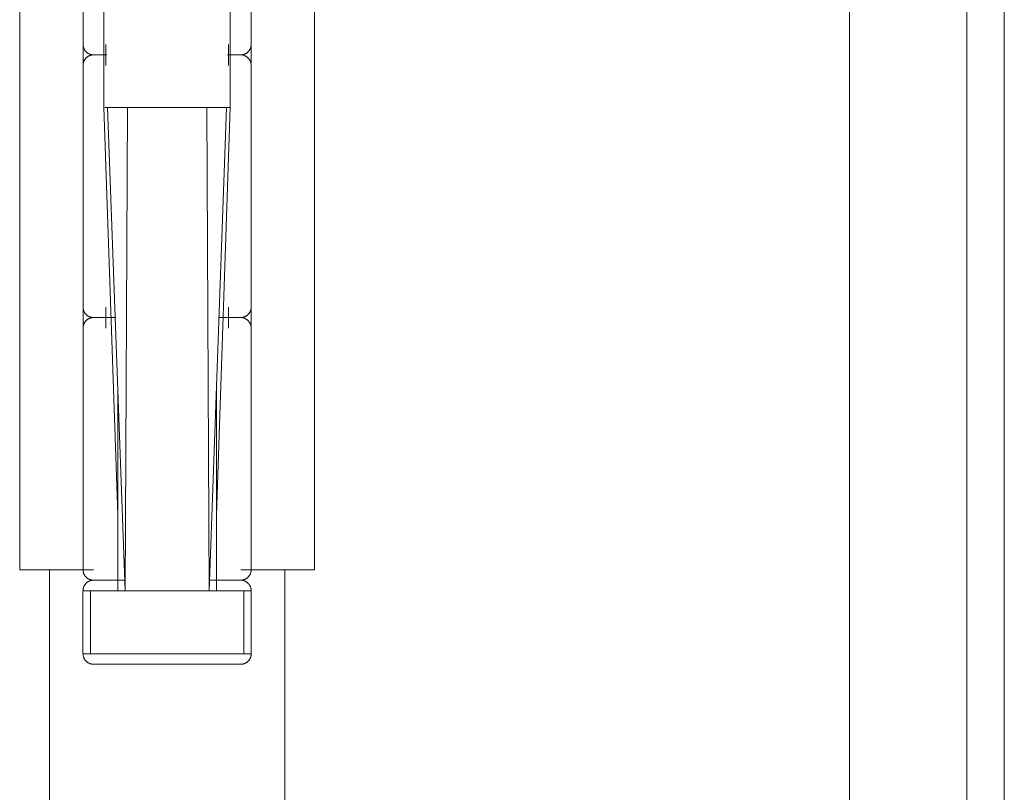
# Model space of a CAD drawing. Header units: inches. Extents: x 424 to 2043, y -237 to 445.
# Tile 866 of 965: x 880.2282 to 880.3219, y 225.827 to 225.9006. Entities that reach past the tile are written whole.
import ezdxf

# ---------------------------------------------------------------- set-up
doc = ezdxf.new("R2010")
doc.units = ezdxf.units.IN
doc.header["$MEASUREMENT"] = 0
doc.layers.add('A-DOOR', color=31, linetype='Continuous', lineweight=9)

# ---------------------------------------------------------------- blocks, each defined once
blk = doc.blocks.new('5-panel_Bi-fold_external_door_10806 - Type 1-V68-Section 1')
at = {"layer": 'A-DOOR'}
for p, q in [((-96.579378, 12.338572), (-96.579378, 9.6)), ((-96.568223, 12.262738), (-96.568223, 9.701762)), ((-96.56466, 12.262738), (-96.56466, 9.701762)), ((-96.658343, 10.751), (-96.658343, 10.849)), ((-96.652312, 10.751), (-96.652312, 10.849)), ((-96.636319, 10.849), (-96.636319, 10.751)), ((-96.630288, 10.849), (-96.630288, 10.751)), ((-96.652316, 10.824), (-96.652316, 10.801)), ((-96.636316, 10.801), (-96.636316, 10.824)), ((-96.650322, 10.805), (-96.650322, 10.795)), ((-96.63831, 10.795), (-96.63831, 10.805)), ((-96.650141, 10.799), (-96.650141, 10.801)), ((-96.63849, 10.801), (-96.63849, 10.799)), ((-96.652316, 10.799), (-96.652316, 10.776)), ((-96.636316, 10.776), (-96.636316, 10.799)), ((-96.649014, 10.756206), (-96.650322, 10.795)), ((-96.650239, 10.795), (-96.649978, 10.795)), ((-96.649978, 10.795), (-96.650239, 10.795)), ((-96.649978, 10.795), (-96.648091, 10.795)), ((-96.649978, 10.795), (-96.64831, 10.749)), ((-96.648091, 10.795), (-96.649978, 10.795)), ((-96.64831, 10.749), (-96.648091, 10.795)), ((-96.648091, 10.795), (-96.640541, 10.795)), ((-96.640541, 10.795), (-96.648091, 10.795)), ((-96.640321, 10.749), (-96.640541, 10.795)), ((-96.640541, 10.795), (-96.638653, 10.795)), ((-96.638653, 10.795), (-96.640541, 10.795)), ((-96.640321, 10.749), (-96.638653, 10.795)), ((-96.63831, 10.795), (-96.639618, 10.756206)), ((-96.638653, 10.795), (-96.638393, 10.795)), ((-96.638393, 10.795), (-96.638653, 10.795)), ((-96.650141, 10.774), (-96.650141, 10.776)), ((-96.63849, 10.776), (-96.63849, 10.774)), ((-96.652316, 10.774), (-96.652316, 10.751)), ((-96.636316, 10.751), (-96.636316, 10.774)), ((-96.649014, 10.749), (-96.649014, 10.768403)), ((-96.639618, 10.749), (-96.639618, 10.768403)), ((-96.654071, 10.751), (-96.658343, 10.751)), ((-96.655512, 9.790961), (-96.655512, 10.751)), ((-96.652312, 10.751), (-96.654071, 10.751)), ((-96.651334, 10.751), (-96.652312, 10.751)), ((-96.636319, 10.751), (-96.637297, 10.751)), ((-96.634561, 10.751), (-96.636319, 10.751)), ((-96.630288, 10.751), (-96.634561, 10.751)), ((-96.633119, 10.751), (-96.633119, 9.790961)), ((-96.648713, 10.75), (-96.650378, 10.75)), ((-96.650378, 10.75), (-96.648713, 10.75)), ((-96.639912, 10.75), (-96.638253, 10.75)), ((-96.638253, 10.75), (-96.639912, 10.75)), ((-96.652324, 10.749), (-96.652324, 10.743)), ((-96.652324, 10.749), (-96.65161, 10.749)), ((-96.65161, 10.743), (-96.65161, 10.749)), ((-96.65161, 10.749), (-96.64831, 10.749)), ((-96.64831, 10.749), (-96.649014, 10.749)), ((-96.640321, 10.749), (-96.64831, 10.749)), ((-96.64831, 10.749), (-96.640321, 10.749)), ((-96.639618, 10.749), (-96.640321, 10.749)), ((-96.640321, 10.749), (-96.637022, 10.749)), ((-96.637022, 10.749), (-96.636308, 10.749)), ((-96.637022, 10.749), (-96.637022, 10.743)), ((-96.636308, 10.743), (-96.636308, 10.749)), ((-96.65161, 10.743), (-96.652324, 10.743)), ((-96.64831, 10.743), (-96.65161, 10.743)), ((-96.640321, 10.743), (-96.64831, 10.743)), ((-96.637022, 10.743), (-96.640321, 10.743)), ((-96.636308, 10.743), (-96.637022, 10.743))]:
    blk.add_line(p, q, dxfattribs=at)
at = {"layer": 'A-DOOR', "flags": 128}
for points in [[(-96.651316, 10.8), (-96.651356, 10.800001), (-96.651396, 10.800003), (-96.651435, 10.800007), (-96.651475, 10.800013), (-96.651514, 10.80002), (-96.651553, 10.800029), (-96.651592, 10.800039), (-96.65163, 10.800051), (-96.651668, 10.800064), (-96.651705, 10.800079), (-96.651742, 10.800095), (-96.651777, 10.800113), (-96.651813, 10.800132), (-96.651847, 10.800153), (-96.65188, 10.800175), (-96.651913, 10.800198), (-96.651944, 10.800222), (-96.651975, 10.800248), (-96.652005, 10.800275), (-96.652033, 10.800303), (-96.65206, 10.800333), (-96.652086, 10.800363), (-96.652111, 10.800394), (-96.652135, 10.800426), (-96.652157, 10.80046), (-96.652178, 10.800494), (-96.652198, 10.800529), (-96.652216, 10.800564), (-96.652232, 10.800601), (-96.652248, 10.800638), (-96.652261, 10.800675), (-96.652274, 10.800713), (-96.652284, 10.800752), (-96.652293, 10.800791), (-96.652301, 10.80083), (-96.652307, 10.80087), (-96.652312, 10.800909), (-96.652314, 10.800949), (-96.652316, 10.800989), (-96.652316, 10.801)], [(-96.636316, 10.801), (-96.636316, 10.80096), (-96.636319, 10.80092), (-96.636323, 10.80088), (-96.636328, 10.800841), (-96.636336, 10.800801), (-96.636344, 10.800762), (-96.636355, 10.800724), (-96.636366, 10.800685), (-96.63638, 10.800648), (-96.636395, 10.800611), (-96.636411, 10.800574), (-96.636429, 10.800538), (-96.636448, 10.800503), (-96.636468, 10.800469), (-96.63649, 10.800435), (-96.636514, 10.800403), (-96.636538, 10.800371), (-96.636564, 10.800341), (-96.636591, 10.800311), (-96.636619, 10.800283), (-96.636648, 10.800255), (-96.636678, 10.800229), (-96.63671, 10.800204), (-96.636742, 10.800181), (-96.636775, 10.800159), (-96.636809, 10.800138), (-96.636844, 10.800118), (-96.63688, 10.8001), (-96.636916, 10.800083), (-96.636953, 10.800068), (-96.636991, 10.800054), (-96.637029, 10.800042), (-96.637067, 10.800031), (-96.637106, 10.800022), (-96.637146, 10.800015), (-96.637185, 10.800009), (-96.637225, 10.800004), (-96.637265, 10.800001), (-96.637305, 10.8), (-96.637316, 10.8)], [(-96.652316, 10.799), (-96.652315, 10.79904), (-96.652312, 10.79908), (-96.652308, 10.79912), (-96.652303, 10.799159), (-96.652296, 10.799199), (-96.652287, 10.799238), (-96.652277, 10.799276), (-96.652265, 10.799315), (-96.652252, 10.799352), (-96.652237, 10.799389), (-96.65222, 10.799426), (-96.652203, 10.799462), (-96.652183, 10.799497), (-96.652163, 10.799531), (-96.652141, 10.799565), (-96.652118, 10.799597), (-96.652093, 10.799629), (-96.652067, 10.799659), (-96.65204, 10.799689), (-96.652012, 10.799717), (-96.651983, 10.799745), (-96.651953, 10.799771), (-96.651921, 10.799796), (-96.651889, 10.799819), (-96.651856, 10.799841), (-96.651822, 10.799862), (-96.651787, 10.799882), (-96.651751, 10.7999), (-96.651715, 10.799917), (-96.651678, 10.799932), (-96.65164, 10.799946), (-96.651602, 10.799958), (-96.651564, 10.799969), (-96.651525, 10.799978), (-96.651486, 10.799985), (-96.651446, 10.799991), (-96.651406, 10.799996), (-96.651366, 10.799999), (-96.651326, 10.8), (-96.651316, 10.8)], [(-96.651316, 10.8), (-96.65131, 10.8), (-96.651293, 10.8), (-96.651265, 10.8), (-96.651226, 10.8), (-96.651176, 10.8), (-96.651115, 10.8), (-96.651043, 10.8), (-96.65096, 10.8), (-96.650867, 10.8), (-96.650763, 10.8), (-96.650649, 10.8), (-96.650525, 10.8), (-96.65039, 10.8), (-96.650246, 10.8), (-96.650093, 10.8)], [(-96.651316, 10.8), (-96.65131, 10.8), (-96.651293, 10.8), (-96.651265, 10.8), (-96.651226, 10.8), (-96.651176, 10.8), (-96.651115, 10.8), (-96.651043, 10.8), (-96.65096, 10.8), (-96.650867, 10.8), (-96.650763, 10.8), (-96.650649, 10.8), (-96.650525, 10.8), (-96.65039, 10.8), (-96.650246, 10.8), (-96.650093, 10.8)], [(-96.65005, 10.8), (-96.650206, 10.8), (-96.650352, 10.8), (-96.650489, 10.8), (-96.650616, 10.8), (-96.650733, 10.8), (-96.65084, 10.8), (-96.650936, 10.8), (-96.651022, 10.8), (-96.651097, 10.8), (-96.651161, 10.8), (-96.651214, 10.8), (-96.651256, 10.8), (-96.651287, 10.8), (-96.651307, 10.8), (-96.651315, 10.8)], [(-96.65005, 10.8), (-96.650206, 10.8), (-96.650352, 10.8), (-96.650489, 10.8), (-96.650616, 10.8), (-96.650733, 10.8), (-96.65084, 10.8), (-96.650936, 10.8), (-96.651022, 10.8), (-96.651097, 10.8), (-96.651161, 10.8), (-96.651214, 10.8), (-96.651256, 10.8), (-96.651287, 10.8), (-96.651307, 10.8), (-96.651315, 10.8)], [(-96.638581, 10.8), (-96.638425, 10.8), (-96.638279, 10.8), (-96.638142, 10.8), (-96.638015, 10.8), (-96.637898, 10.8), (-96.637791, 10.8), (-96.637695, 10.8), (-96.63761, 10.8), (-96.637535, 10.8), (-96.637471, 10.8), (-96.637417, 10.8), (-96.637375, 10.8), (-96.637344, 10.8), (-96.637325, 10.8), (-96.637316, 10.8)], [(-96.638581, 10.8), (-96.638425, 10.8), (-96.638279, 10.8), (-96.638142, 10.8), (-96.638015, 10.8), (-96.637898, 10.8), (-96.637791, 10.8), (-96.637695, 10.8), (-96.63761, 10.8), (-96.637535, 10.8), (-96.637471, 10.8), (-96.637417, 10.8), (-96.637375, 10.8), (-96.637344, 10.8), (-96.637325, 10.8), (-96.637316, 10.8)], [(-96.637316, 10.8), (-96.637321, 10.8), (-96.637338, 10.8), (-96.637366, 10.8), (-96.637405, 10.8), (-96.637455, 10.8), (-96.637516, 10.8), (-96.637588, 10.8), (-96.637671, 10.8), (-96.637764, 10.8), (-96.637868, 10.8), (-96.637982, 10.8), (-96.638107, 10.8), (-96.638241, 10.8), (-96.638385, 10.8), (-96.638538, 10.8)], [(-96.637316, 10.8), (-96.637321, 10.8), (-96.637338, 10.8), (-96.637366, 10.8), (-96.637405, 10.8), (-96.637455, 10.8), (-96.637516, 10.8), (-96.637588, 10.8), (-96.637671, 10.8), (-96.637764, 10.8), (-96.637868, 10.8), (-96.637982, 10.8), (-96.638107, 10.8), (-96.638241, 10.8), (-96.638385, 10.8), (-96.638538, 10.8)], [(-96.637316, 10.8), (-96.637276, 10.799999), (-96.637236, 10.799997), (-96.637196, 10.799993), (-96.637156, 10.799987), (-96.637117, 10.79998), (-96.637078, 10.799971), (-96.637039, 10.799961), (-96.637001, 10.799949), (-96.636963, 10.799936), (-96.636926, 10.799921), (-96.63689, 10.799905), (-96.636854, 10.799887), (-96.636819, 10.799868), (-96.636784, 10.799847), (-96.636751, 10.799825), (-96.636718, 10.799802), (-96.636687, 10.799778), (-96.636656, 10.799752), (-96.636627, 10.799725), (-96.636598, 10.799697), (-96.636571, 10.799667), (-96.636545, 10.799637), (-96.63652, 10.799606), (-96.636496, 10.799574), (-96.636474, 10.79954), (-96.636453, 10.799506), (-96.636434, 10.799471), (-96.636416, 10.799436), (-96.636399, 10.799399), (-96.636384, 10.799362), (-96.63637, 10.799325), (-96.636358, 10.799287), (-96.636347, 10.799248), (-96.636338, 10.799209), (-96.63633, 10.79917), (-96.636324, 10.79913), (-96.63632, 10.799091), (-96.636317, 10.799051), (-96.636316, 10.799011), (-96.636316, 10.799)], [(-96.651316, 10.775), (-96.651356, 10.775001), (-96.651396, 10.775003), (-96.651435, 10.775007), (-96.651475, 10.775013), (-96.651514, 10.77502), (-96.651553, 10.775029), (-96.651592, 10.775039), (-96.65163, 10.775051), (-96.651668, 10.775064), (-96.651705, 10.775079), (-96.651742, 10.775095), (-96.651777, 10.775113), (-96.651813, 10.775132), (-96.651847, 10.775153), (-96.65188, 10.775175), (-96.651913, 10.775198), (-96.651944, 10.775222), (-96.651975, 10.775248), (-96.652005, 10.775275), (-96.652033, 10.775303), (-96.65206, 10.775333), (-96.652086, 10.775363), (-96.652111, 10.775394), (-96.652135, 10.775426), (-96.652157, 10.77546), (-96.652178, 10.775494), (-96.652198, 10.775529), (-96.652216, 10.775564), (-96.652232, 10.775601), (-96.652248, 10.775638), (-96.652261, 10.775675), (-96.652274, 10.775713), (-96.652284, 10.775752), (-96.652293, 10.775791), (-96.652301, 10.77583), (-96.652307, 10.77587), (-96.652312, 10.775909), (-96.652314, 10.775949), (-96.652316, 10.775989), (-96.652316, 10.776)], [(-96.636316, 10.776), (-96.636316, 10.77596), (-96.636319, 10.77592), (-96.636323, 10.77588), (-96.636328, 10.775841), (-96.636336, 10.775801), (-96.636344, 10.775762), (-96.636355, 10.775724), (-96.636366, 10.775685), (-96.63638, 10.775648), (-96.636395, 10.775611), (-96.636411, 10.775574), (-96.636429, 10.775538), (-96.636448, 10.775503), (-96.636468, 10.775469), (-96.63649, 10.775435), (-96.636514, 10.775403), (-96.636538, 10.775371), (-96.636564, 10.775341), (-96.636591, 10.775311), (-96.636619, 10.775283), (-96.636648, 10.775255), (-96.636678, 10.775229), (-96.63671, 10.775204), (-96.636742, 10.775181), (-96.636775, 10.775159), (-96.636809, 10.775138), (-96.636844, 10.775118), (-96.63688, 10.7751), (-96.636916, 10.775083), (-96.636953, 10.775068), (-96.636991, 10.775054), (-96.637029, 10.775042), (-96.637067, 10.775031), (-96.637106, 10.775022), (-96.637146, 10.775015), (-96.637185, 10.775009), (-96.637225, 10.775004), (-96.637265, 10.775001), (-96.637305, 10.775), (-96.637316, 10.775)], [(-96.652316, 10.774), (-96.652315, 10.77404), (-96.652312, 10.77408), (-96.652308, 10.77412), (-96.652303, 10.774159), (-96.652296, 10.774199), (-96.652287, 10.774238), (-96.652277, 10.774276), (-96.652265, 10.774315), (-96.652252, 10.774352), (-96.652237, 10.774389), (-96.65222, 10.774426), (-96.652203, 10.774462), (-96.652183, 10.774497), (-96.652163, 10.774531), (-96.652141, 10.774565), (-96.652118, 10.774597), (-96.652093, 10.774629), (-96.652067, 10.774659), (-96.65204, 10.774689), (-96.652012, 10.774717), (-96.651983, 10.774745), (-96.651953, 10.774771), (-96.651921, 10.774796), (-96.651889, 10.774819), (-96.651856, 10.774841), (-96.651822, 10.774862), (-96.651787, 10.774882), (-96.651751, 10.7749), (-96.651715, 10.774917), (-96.651678, 10.774932), (-96.65164, 10.774946), (-96.651602, 10.774958), (-96.651564, 10.774969), (-96.651525, 10.774978), (-96.651486, 10.774985), (-96.651446, 10.774991), (-96.651406, 10.774996), (-96.651366, 10.774999), (-96.651326, 10.775), (-96.651316, 10.775)], [(-96.651316, 10.775), (-96.65131, 10.775), (-96.651293, 10.775), (-96.651265, 10.775), (-96.651226, 10.775), (-96.651176, 10.775), (-96.651115, 10.775), (-96.651043, 10.775), (-96.65096, 10.775), (-96.650867, 10.775), (-96.650763, 10.775), (-96.650649, 10.775), (-96.650525, 10.775), (-96.65039, 10.775), (-96.650246, 10.775), (-96.650093, 10.775), (-96.64993, 10.775), (-96.649759, 10.775), (-96.649578, 10.775), (-96.649389, 10.775), (-96.649193, 10.775)], [(-96.651316, 10.775), (-96.65131, 10.775), (-96.651293, 10.775), (-96.651265, 10.775), (-96.651226, 10.775), (-96.651176, 10.775), (-96.651115, 10.775), (-96.651043, 10.775), (-96.65096, 10.775), (-96.650867, 10.775), (-96.650763, 10.775), (-96.650649, 10.775), (-96.650525, 10.775), (-96.65039, 10.775), (-96.650246, 10.775), (-96.650093, 10.775), (-96.64993, 10.775), (-96.649759, 10.775), (-96.649578, 10.775), (-96.649389, 10.775), (-96.649193, 10.775)], [(-96.649337, 10.775), (-96.649528, 10.775), (-96.649711, 10.775), (-96.649885, 10.775), (-96.65005, 10.775), (-96.650206, 10.775), (-96.650352, 10.775), (-96.650489, 10.775), (-96.650616, 10.775), (-96.650733, 10.775), (-96.65084, 10.775), (-96.650936, 10.775), (-96.651022, 10.775), (-96.651097, 10.775), (-96.651161, 10.775), (-96.651214, 10.775), (-96.651256, 10.775), (-96.651287, 10.775), (-96.651307, 10.775), (-96.651315, 10.775)], [(-96.649337, 10.775), (-96.649528, 10.775), (-96.649711, 10.775), (-96.649885, 10.775), (-96.65005, 10.775), (-96.650206, 10.775), (-96.650352, 10.775), (-96.650489, 10.775), (-96.650616, 10.775), (-96.650733, 10.775), (-96.65084, 10.775), (-96.650936, 10.775), (-96.651022, 10.775), (-96.651097, 10.775), (-96.651161, 10.775), (-96.651214, 10.775), (-96.651256, 10.775), (-96.651287, 10.775), (-96.651307, 10.775), (-96.651315, 10.775)], [(-96.637316, 10.775), (-96.637321, 10.775), (-96.637338, 10.775), (-96.637366, 10.775), (-96.637405, 10.775), (-96.637455, 10.775), (-96.637516, 10.775), (-96.637588, 10.775), (-96.637671, 10.775), (-96.637764, 10.775), (-96.637868, 10.775), (-96.637982, 10.775), (-96.638107, 10.775), (-96.638241, 10.775), (-96.638385, 10.775), (-96.638538, 10.775), (-96.638701, 10.775), (-96.638873, 10.775), (-96.639053, 10.775), (-96.639242, 10.775), (-96.639439, 10.775)], [(-96.637316, 10.775), (-96.637321, 10.775), (-96.637338, 10.775), (-96.637366, 10.775), (-96.637405, 10.775), (-96.637455, 10.775), (-96.637516, 10.775), (-96.637588, 10.775), (-96.637671, 10.775), (-96.637764, 10.775), (-96.637868, 10.775), (-96.637982, 10.775), (-96.638107, 10.775), (-96.638241, 10.775), (-96.638385, 10.775), (-96.638538, 10.775), (-96.638701, 10.775), (-96.638873, 10.775), (-96.639053, 10.775), (-96.639242, 10.775), (-96.639439, 10.775)], [(-96.639294, 10.775), (-96.639103, 10.775), (-96.63892, 10.775), (-96.638746, 10.775), (-96.638581, 10.775), (-96.638425, 10.775), (-96.638279, 10.775), (-96.638142, 10.775), (-96.638015, 10.775), (-96.637898, 10.775), (-96.637791, 10.775), (-96.637695, 10.775), (-96.63761, 10.775), (-96.637535, 10.775), (-96.637471, 10.775), (-96.637417, 10.775), (-96.637375, 10.775), (-96.637344, 10.775), (-96.637325, 10.775), (-96.637316, 10.775)], [(-96.639294, 10.775), (-96.639103, 10.775), (-96.63892, 10.775), (-96.638746, 10.775), (-96.638581, 10.775), (-96.638425, 10.775), (-96.638279, 10.775), (-96.638142, 10.775), (-96.638015, 10.775), (-96.637898, 10.775), (-96.637791, 10.775), (-96.637695, 10.775), (-96.63761, 10.775), (-96.637535, 10.775), (-96.637471, 10.775), (-96.637417, 10.775), (-96.637375, 10.775), (-96.637344, 10.775), (-96.637325, 10.775), (-96.637316, 10.775)], [(-96.637316, 10.775), (-96.637276, 10.774999), (-96.637236, 10.774997), (-96.637196, 10.774993), (-96.637156, 10.774987), (-96.637117, 10.77498), (-96.637078, 10.774971), (-96.637039, 10.774961), (-96.637001, 10.774949), (-96.636963, 10.774936), (-96.636926, 10.774921), (-96.63689, 10.774905), (-96.636854, 10.774887), (-96.636819, 10.774868), (-96.636784, 10.774847), (-96.636751, 10.774825), (-96.636718, 10.774802), (-96.636687, 10.774778), (-96.636656, 10.774752), (-96.636627, 10.774725), (-96.636598, 10.774697), (-96.636571, 10.774667), (-96.636545, 10.774637), (-96.63652, 10.774606), (-96.636496, 10.774574), (-96.636474, 10.77454), (-96.636453, 10.774506), (-96.636434, 10.774471), (-96.636416, 10.774436), (-96.636399, 10.774399), (-96.636384, 10.774362), (-96.63637, 10.774325), (-96.636358, 10.774287), (-96.636347, 10.774248), (-96.636338, 10.774209), (-96.63633, 10.77417), (-96.636324, 10.77413), (-96.63632, 10.774091), (-96.636317, 10.774051), (-96.636316, 10.774011), (-96.636316, 10.774)], [(-96.651316, 10.75), (-96.651356, 10.750001), (-96.651396, 10.750003), (-96.651435, 10.750007), (-96.651475, 10.750013), (-96.651514, 10.75002), (-96.651553, 10.750029), (-96.651592, 10.750039), (-96.65163, 10.750051), (-96.651668, 10.750064), (-96.651705, 10.750079), (-96.651742, 10.750095), (-96.651777, 10.750113), (-96.651813, 10.750132), (-96.651847, 10.750153), (-96.65188, 10.750175), (-96.651913, 10.750198), (-96.651944, 10.750222), (-96.651975, 10.750248), (-96.652005, 10.750275), (-96.652033, 10.750303), (-96.65206, 10.750333), (-96.652086, 10.750363), (-96.652111, 10.750394), (-96.652135, 10.750426), (-96.652157, 10.75046), (-96.652178, 10.750494), (-96.652198, 10.750529), (-96.652216, 10.750564), (-96.652232, 10.750601), (-96.652248, 10.750638), (-96.652261, 10.750675), (-96.652274, 10.750713), (-96.652284, 10.750752), (-96.652293, 10.750791), (-96.652301, 10.75083), (-96.652307, 10.75087), (-96.652312, 10.750909), (-96.652314, 10.750949), (-96.652316, 10.750989), (-96.652316, 10.751)], [(-96.636316, 10.751), (-96.636316, 10.75096), (-96.636319, 10.75092), (-96.636323, 10.75088), (-96.636328, 10.750841), (-96.636336, 10.750801), (-96.636344, 10.750762), (-96.636355, 10.750724), (-96.636366, 10.750685), (-96.63638, 10.750648), (-96.636395, 10.750611), (-96.636411, 10.750574), (-96.636429, 10.750538), (-96.636448, 10.750503), (-96.636468, 10.750469), (-96.63649, 10.750435), (-96.636514, 10.750403), (-96.636538, 10.750371), (-96.636564, 10.750341), (-96.636591, 10.750311), (-96.636619, 10.750283), (-96.636648, 10.750255), (-96.636678, 10.750229), (-96.63671, 10.750204), (-96.636742, 10.750181), (-96.636775, 10.750159), (-96.636809, 10.750138), (-96.636844, 10.750118), (-96.63688, 10.7501), (-96.636916, 10.750083), (-96.636953, 10.750068), (-96.636991, 10.750054), (-96.637029, 10.750042), (-96.637067, 10.750031), (-96.637106, 10.750022), (-96.637146, 10.750015), (-96.637185, 10.750009), (-96.637225, 10.750004), (-96.637265, 10.750001), (-96.637305, 10.75), (-96.637316, 10.75)], [(-96.652316, 10.749), (-96.652315, 10.74904), (-96.652312, 10.74908), (-96.652308, 10.74912), (-96.652303, 10.749159), (-96.652296, 10.749199), (-96.652287, 10.749238), (-96.652277, 10.749276), (-96.652265, 10.749315), (-96.652252, 10.749352), (-96.652237, 10.749389), (-96.65222, 10.749426), (-96.652203, 10.749462), (-96.652183, 10.749497), (-96.652163, 10.749531), (-96.652141, 10.749565), (-96.652118, 10.749597), (-96.652093, 10.749629), (-96.652067, 10.749659), (-96.65204, 10.749689), (-96.652012, 10.749717), (-96.651983, 10.749745), (-96.651953, 10.749771), (-96.651921, 10.749796), (-96.651889, 10.749819), (-96.651856, 10.749841), (-96.651822, 10.749862), (-96.651787, 10.749882), (-96.651751, 10.7499), (-96.651715, 10.749917), (-96.651678, 10.749932), (-96.65164, 10.749946), (-96.651602, 10.749958), (-96.651564, 10.749969), (-96.651525, 10.749978), (-96.651486, 10.749985), (-96.651446, 10.749991), (-96.651406, 10.749996), (-96.651366, 10.749999), (-96.651326, 10.75), (-96.651316, 10.75)], [(-96.651316, 10.75), (-96.65131, 10.75), (-96.651293, 10.75), (-96.651265, 10.75), (-96.651226, 10.75), (-96.651176, 10.75), (-96.651115, 10.75), (-96.651043, 10.75), (-96.65096, 10.75), (-96.650867, 10.75), (-96.650763, 10.75), (-96.650649, 10.75), (-96.650525, 10.75), (-96.65039, 10.75), (-96.650246, 10.75), (-96.650093, 10.75), (-96.64993, 10.75), (-96.649759, 10.75), (-96.649578, 10.75), (-96.649389, 10.75), (-96.649193, 10.75), (-96.648988, 10.75), (-96.648776, 10.75), (-96.648556, 10.75), (-96.64833, 10.75)], [(-96.651316, 10.75), (-96.65131, 10.75), (-96.651293, 10.75), (-96.651265, 10.75), (-96.651226, 10.75), (-96.651176, 10.75), (-96.651115, 10.75), (-96.651043, 10.75), (-96.65096, 10.75), (-96.650867, 10.75), (-96.650763, 10.75), (-96.650649, 10.75), (-96.650525, 10.75), (-96.65039, 10.75), (-96.650246, 10.75), (-96.650093, 10.75), (-96.64993, 10.75), (-96.649759, 10.75), (-96.649578, 10.75), (-96.649389, 10.75), (-96.649193, 10.75), (-96.648988, 10.75), (-96.648776, 10.75), (-96.648556, 10.75), (-96.64833, 10.75)], [(-96.648268, 10.75), (-96.648496, 10.75), (-96.648717, 10.75), (-96.648931, 10.75), (-96.649138, 10.75), (-96.649337, 10.75), (-96.649528, 10.75), (-96.649711, 10.75), (-96.649885, 10.75), (-96.65005, 10.75), (-96.650206, 10.75), (-96.650352, 10.75), (-96.650489, 10.75), (-96.650616, 10.75), (-96.650733, 10.75), (-96.65084, 10.75), (-96.650936, 10.75), (-96.651022, 10.75), (-96.651097, 10.75), (-96.651161, 10.75), (-96.651214, 10.75), (-96.651256, 10.75), (-96.651287, 10.75), (-96.651307, 10.75), (-96.651315, 10.75)], [(-96.648268, 10.75), (-96.648496, 10.75), (-96.648717, 10.75), (-96.648931, 10.75), (-96.649138, 10.75), (-96.649337, 10.75), (-96.649528, 10.75), (-96.649711, 10.75), (-96.649885, 10.75), (-96.65005, 10.75), (-96.650206, 10.75), (-96.650352, 10.75), (-96.650489, 10.75), (-96.650616, 10.75), (-96.650733, 10.75), (-96.65084, 10.75), (-96.650936, 10.75), (-96.651022, 10.75), (-96.651097, 10.75), (-96.651161, 10.75), (-96.651214, 10.75), (-96.651256, 10.75), (-96.651287, 10.75), (-96.651307, 10.75), (-96.651315, 10.75)], [(-96.640363, 10.75), (-96.640135, 10.75), (-96.639914, 10.75), (-96.6397, 10.75), (-96.639493, 10.75), (-96.639294, 10.75), (-96.639103, 10.75), (-96.63892, 10.75), (-96.638746, 10.75), (-96.638581, 10.75), (-96.638425, 10.75), (-96.638279, 10.75), (-96.638142, 10.75), (-96.638015, 10.75), (-96.637898, 10.75), (-96.637791, 10.75), (-96.637695, 10.75), (-96.63761, 10.75), (-96.637535, 10.75), (-96.637471, 10.75), (-96.637417, 10.75), (-96.637375, 10.75), (-96.637344, 10.75), (-96.637325, 10.75), (-96.637316, 10.75)], [(-96.640363, 10.75), (-96.640135, 10.75), (-96.639914, 10.75), (-96.6397, 10.75), (-96.639493, 10.75), (-96.639294, 10.75), (-96.639103, 10.75), (-96.63892, 10.75), (-96.638746, 10.75), (-96.638581, 10.75), (-96.638425, 10.75), (-96.638279, 10.75), (-96.638142, 10.75), (-96.638015, 10.75), (-96.637898, 10.75), (-96.637791, 10.75), (-96.637695, 10.75), (-96.63761, 10.75), (-96.637535, 10.75), (-96.637471, 10.75), (-96.637417, 10.75), (-96.637375, 10.75), (-96.637344, 10.75), (-96.637325, 10.75), (-96.637316, 10.75)], [(-96.637316, 10.75), (-96.637321, 10.75), (-96.637338, 10.75), (-96.637366, 10.75), (-96.637405, 10.75), (-96.637455, 10.75), (-96.637516, 10.75), (-96.637588, 10.75), (-96.637671, 10.75), (-96.637764, 10.75), (-96.637868, 10.75), (-96.637982, 10.75), (-96.638107, 10.75), (-96.638241, 10.75), (-96.638385, 10.75), (-96.638538, 10.75), (-96.638701, 10.75), (-96.638873, 10.75), (-96.639053, 10.75), (-96.639242, 10.75), (-96.639439, 10.75), (-96.639643, 10.75), (-96.639856, 10.75), (-96.640075, 10.75), (-96.640301, 10.75)], [(-96.637316, 10.75), (-96.637321, 10.75), (-96.637338, 10.75), (-96.637366, 10.75), (-96.637405, 10.75), (-96.637455, 10.75), (-96.637516, 10.75), (-96.637588, 10.75), (-96.637671, 10.75), (-96.637764, 10.75), (-96.637868, 10.75), (-96.637982, 10.75), (-96.638107, 10.75), (-96.638241, 10.75), (-96.638385, 10.75), (-96.638538, 10.75), (-96.638701, 10.75), (-96.638873, 10.75), (-96.639053, 10.75), (-96.639242, 10.75), (-96.639439, 10.75), (-96.639643, 10.75), (-96.639856, 10.75), (-96.640075, 10.75), (-96.640301, 10.75)], [(-96.637316, 10.75), (-96.637276, 10.749999), (-96.637236, 10.749997), (-96.637196, 10.749993), (-96.637156, 10.749987), (-96.637117, 10.74998), (-96.637078, 10.749971), (-96.637039, 10.749961), (-96.637001, 10.749949), (-96.636963, 10.749936), (-96.636926, 10.749921), (-96.63689, 10.749905), (-96.636854, 10.749887), (-96.636819, 10.749868), (-96.636784, 10.749847), (-96.636751, 10.749825), (-96.636718, 10.749802), (-96.636687, 10.749778), (-96.636656, 10.749752), (-96.636627, 10.749725), (-96.636598, 10.749697), (-96.636571, 10.749667), (-96.636545, 10.749637), (-96.63652, 10.749606), (-96.636496, 10.749574), (-96.636474, 10.74954), (-96.636453, 10.749506), (-96.636434, 10.749471), (-96.636416, 10.749436), (-96.636399, 10.749399), (-96.636384, 10.749362), (-96.63637, 10.749325), (-96.636358, 10.749287), (-96.636347, 10.749248), (-96.636338, 10.749209), (-96.63633, 10.74917), (-96.636324, 10.74913), (-96.63632, 10.749091), (-96.636317, 10.749051), (-96.636316, 10.749011), (-96.636316, 10.749)], [(-96.651316, 10.742), (-96.651356, 10.742001), (-96.651396, 10.742003), (-96.651435, 10.742007), (-96.651475, 10.742013), (-96.651514, 10.74202), (-96.651553, 10.742029), (-96.651592, 10.742039), (-96.65163, 10.742051), (-96.651668, 10.742064), (-96.651705, 10.742079), (-96.651742, 10.742095), (-96.651777, 10.742113), (-96.651813, 10.742132), (-96.651847, 10.742153), (-96.65188, 10.742175), (-96.651913, 10.742198), (-96.651944, 10.742222), (-96.651975, 10.742248), (-96.652005, 10.742275), (-96.652033, 10.742303), (-96.65206, 10.742333), (-96.652086, 10.742363), (-96.652111, 10.742394), (-96.652135, 10.742426), (-96.652157, 10.74246), (-96.652178, 10.742494), (-96.652198, 10.742529), (-96.652216, 10.742564), (-96.652232, 10.742601), (-96.652248, 10.742638), (-96.652261, 10.742675), (-96.652274, 10.742713), (-96.652284, 10.742752), (-96.652293, 10.742791), (-96.652301, 10.74283), (-96.652307, 10.74287), (-96.652312, 10.742909), (-96.652314, 10.742949), (-96.652316, 10.742989), (-96.652316, 10.743)], [(-96.636316, 10.743), (-96.636316, 10.74296), (-96.636319, 10.74292), (-96.636323, 10.74288), (-96.636328, 10.742841), (-96.636336, 10.742801), (-96.636344, 10.742762), (-96.636355, 10.742724), (-96.636366, 10.742685), (-96.63638, 10.742648), (-96.636395, 10.742611), (-96.636411, 10.742574), (-96.636429, 10.742538), (-96.636448, 10.742503), (-96.636468, 10.742469), (-96.63649, 10.742435), (-96.636514, 10.742403), (-96.636538, 10.742371), (-96.636564, 10.742341), (-96.636591, 10.742311), (-96.636619, 10.742283), (-96.636648, 10.742255), (-96.636678, 10.742229), (-96.63671, 10.742204), (-96.636742, 10.742181), (-96.636775, 10.742159), (-96.636809, 10.742138), (-96.636844, 10.742118), (-96.63688, 10.7421), (-96.636916, 10.742083), (-96.636953, 10.742068), (-96.636991, 10.742054), (-96.637029, 10.742042), (-96.637067, 10.742031), (-96.637106, 10.742022), (-96.637146, 10.742015), (-96.637185, 10.742009), (-96.637225, 10.742004), (-96.637265, 10.742001), (-96.637305, 10.742), (-96.637316, 10.742)], [(-96.651316, 10.742), (-96.65131, 10.742), (-96.651293, 10.742), (-96.651265, 10.742), (-96.651226, 10.742), (-96.651176, 10.742), (-96.651115, 10.742), (-96.651043, 10.742), (-96.65096, 10.742), (-96.650867, 10.742), (-96.650763, 10.742), (-96.650649, 10.742), (-96.650525, 10.742), (-96.65039, 10.742), (-96.650246, 10.742), (-96.650093, 10.742), (-96.64993, 10.742), (-96.649759, 10.742), (-96.649578, 10.742), (-96.649389, 10.742), (-96.649193, 10.742), (-96.648988, 10.742), (-96.648776, 10.742), (-96.648556, 10.742), (-96.64833, 10.742), (-96.648098, 10.742), (-96.647859, 10.742), (-96.647615, 10.742), (-96.647365, 10.742), (-96.647111, 10.742), (-96.646852, 10.742), (-96.646589, 10.742), (-96.646323, 10.742), (-96.646053, 10.742), (-96.64578, 10.742), (-96.645505, 10.742), (-96.645229, 10.742), (-96.64495, 10.742), (-96.644671, 10.742), (-96.644391, 10.742), (-96.644316, 10.742)], [(-96.644316, 10.742), (-96.644596, 10.742), (-96.644875, 10.742), (-96.645154, 10.742), (-96.645431, 10.742), (-96.645706, 10.742), (-96.64598, 10.742), (-96.64625, 10.742), (-96.646518, 10.742), (-96.646782, 10.742), (-96.647042, 10.742), (-96.647297, 10.742), (-96.647548, 10.742), (-96.647794, 10.742), (-96.648034, 10.742), (-96.648268, 10.742), (-96.648496, 10.742), (-96.648717, 10.742), (-96.648931, 10.742), (-96.649138, 10.742), (-96.649337, 10.742), (-96.649528, 10.742), (-96.649711, 10.742), (-96.649885, 10.742), (-96.65005, 10.742), (-96.650206, 10.742), (-96.650352, 10.742), (-96.650489, 10.742), (-96.650616, 10.742), (-96.650733, 10.742), (-96.65084, 10.742), (-96.650936, 10.742), (-96.651022, 10.742), (-96.651097, 10.742), (-96.651161, 10.742), (-96.651214, 10.742), (-96.651256, 10.742), (-96.651287, 10.742), (-96.651307, 10.742), (-96.651315, 10.742)], [(-96.644316, 10.742), (-96.644036, 10.742), (-96.643756, 10.742), (-96.643478, 10.742), (-96.6432, 10.742), (-96.642925, 10.742), (-96.642652, 10.742), (-96.642381, 10.742), (-96.642114, 10.742), (-96.64185, 10.742), (-96.64159, 10.742), (-96.641334, 10.742), (-96.641083, 10.742), (-96.640837, 10.742), (-96.640597, 10.742), (-96.640363, 10.742), (-96.640135, 10.742), (-96.639914, 10.742), (-96.6397, 10.742), (-96.639493, 10.742), (-96.639294, 10.742), (-96.639103, 10.742), (-96.63892, 10.742), (-96.638746, 10.742), (-96.638581, 10.742), (-96.638425, 10.742), (-96.638279, 10.742), (-96.638142, 10.742), (-96.638015, 10.742), (-96.637898, 10.742), (-96.637791, 10.742), (-96.637695, 10.742), (-96.63761, 10.742), (-96.637535, 10.742), (-96.637471, 10.742), (-96.637417, 10.742), (-96.637375, 10.742), (-96.637344, 10.742), (-96.637325, 10.742), (-96.637316, 10.742)], [(-96.637316, 10.742), (-96.637321, 10.742), (-96.637338, 10.742), (-96.637366, 10.742), (-96.637405, 10.742), (-96.637455, 10.742), (-96.637516, 10.742), (-96.637588, 10.742), (-96.637671, 10.742), (-96.637764, 10.742), (-96.637868, 10.742), (-96.637982, 10.742), (-96.638107, 10.742), (-96.638241, 10.742), (-96.638385, 10.742), (-96.638538, 10.742), (-96.638701, 10.742), (-96.638873, 10.742), (-96.639053, 10.742), (-96.639242, 10.742), (-96.639439, 10.742), (-96.639643, 10.742), (-96.639856, 10.742), (-96.640075, 10.742), (-96.640301, 10.742), (-96.640534, 10.742), (-96.640772, 10.742), (-96.641016, 10.742), (-96.641266, 10.742), (-96.64152, 10.742), (-96.641779, 10.742), (-96.642042, 10.742), (-96.642309, 10.742), (-96.642578, 10.742), (-96.642851, 10.742), (-96.643126, 10.742), (-96.643403, 10.742), (-96.643681, 10.742), (-96.64396, 10.742), (-96.64424, 10.742), (-96.644316, 10.742)]]:
    blk.add_lwpolyline(points, dxfattribs=at)

msp = doc.modelspace()

# ---------------------------------------------------------------- block references
at = {"layer": 'A-DOOR'}
msp.add_blockref('5-panel_Bi-fold_external_door_10806 - Type 1-V68-Section 1', (976.886544, 215.097212), dxfattribs=at)

doc.saveas('drawing.dxf')
